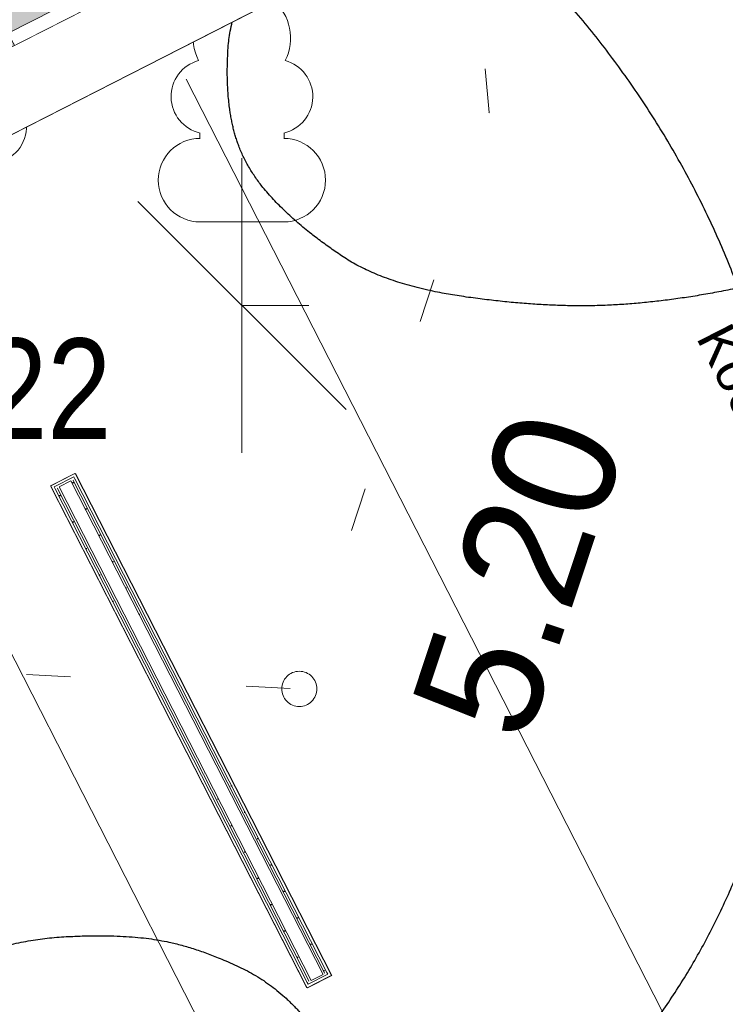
# Model space of a CAD drawing. Header units: metres. Extents: x 538891 to 1080079, y 6588829 to 13178720.
# Tile 732 of 1056: x 539901.07 to 539905.08, y 6589220.66 to 6589226.26. Entities that reach past the tile are written whole.
import ezdxf

# ---------------------------------------------------------------- set-up
doc = ezdxf.new("R2010")
doc.units = ezdxf.units.M
doc.header["$LTSCALE"] = 0.4
doc.header["$PDMODE"] = 1
doc.header["$PDSIZE"] = -2
for name, pattern in [('Dot & Dashed', [83.78472, 39.6875, -22.048611, 0, -22.048609]), ('KOLVIK', [3.125, 0.625, -2.5]), ('Triple Dashed', [92.604163, 66.145831, -26.458332])]:
    doc.linetypes.add(name, pattern=pattern)
for name, color, linetype in [('AR', 7, 'Continuous'), ('DENDRO', 7, 'Continuous'), ('GEO', 7, 'Continuous'), ('KINO_PINNAKATTED 2', 7, 'Continuous'), ('KINO_TAIMESTIK', 7, 'Continuous')]:
    doc.layers.add(name, color=color, linetype=linetype)
doc.styles.add('Arial', font='arial.ttf')
doc.styles.add('Arial Narrow', font='ARIALN.TTF')
doc.styles.add('HK Explorer Book', font='txt')
pattern_1 = [(0, (0, 0), (0, 0.075), [1e-05, -0.07499])]

# ---------------------------------------------------------------- blocks, each defined once
blk = doc.blocks.new('LEHTP2')
at = {"color": 252, "linetype": 'Continuous', "lineweight": 9, "true_color": 0x888888}
for p, q in [((-0.17, 1.98), (-0.2, 2.05)), ((0.2, 1.97), (0.23, 2.05)), ((-1.23, 1.56), (-1.26, 1.64)), ((1.25, 1.54), (1.28, 1.62)), ((-0.88, 0.67), (0.01, 1.02)), ((0.01, 1.02), (0.89, 0.66)), ((0, 0), (-0.35, 0.88)), ((0, 0), (0.36, 0.88)), ((0.76, 0), (0, 0))]:
    blk.add_line(p, q, dxfattribs=at)
at = {"color": 252, "linetype": 'Continuous', "lineweight": 9, "true_color": 0x888888, "flags": 128}
blk.add_lwpolyline([(0.01, 2.01), (-0.03, 1.86), (-0.03, 1.82), (-0.01, 1.76), (0.03, 1.69), (0.04, 1.65), (0.01, 1.58), (-0.04, 1.48), (-0.05, 1.43), (-0.04, 1.4), (-0.02, 1.34), (0.05, 1.22), (0.06, 1.18), (0.05, 1.14), (0.02, 1.07), (0.01, 1.02)], dxfattribs=at)
at = {"color": 252, "linetype": 'Continuous', "lineweight": 9, "true_color": 0x888888}
for centre, radius, start, end in [((-1.114, 2.828), 0.512, 111.5027, 232.5173), ((-1.114, 2.828), 0.512, 350.4856, 111.5002), ((1.158, 2.811), 0.512, 67.6168, 188.6314), ((1.158, 2.811), 0.512, 306.5997, 67.6143), ((-0.429, 2.384), 0.403, 305.1345, 116.705), ((0.465, 2.377), 0.403, 62.412, 233.9825), ((-1.312, 2.036), 0.403, 106.2979, 277.8684), ((1.344, 2.015), 0.403, 261.2486, 72.8191), ((0.008, 1.535), 0.475, 66.7655, 111.5015), ((-1.053, 1.117), 0.475, 111.5014, 291.5004), ((1.07, 1.101), 0.475, 247.6166, 67.6155)]:
    blk.add_arc(centre, radius, start, end, dxfattribs=at)
blk = doc.blocks.new('LEHTP1')
at = {"color": 252, "linetype": 'Continuous', "lineweight": 9, "true_color": 0x888888}
for p, q in [((-0.48, 1.96), (-0.48, 1.9)), ((0.48, 1.96), (0.48, 1.9)), ((0.48, 0.95), (-0.48, 0.95)), ((0, 0), (0, 0.95)), ((0.76, 0), (0, 0))]:
    blk.add_line(p, q, dxfattribs=at)
for centre, radius, start, end in [((0, 3.04), 0.554, 332.5799, 207.4201), ((-0.38, 2.375), 0.425, 105.2441, 257.079), ((0.38, 2.375), 0.425, 282.921, 74.7559), ((-0.475, 1.425), 0.475, 90, 270), ((0.475, 1.425), 0.475, 270, 90)]:
    blk.add_arc(centre, radius, start, end, dxfattribs=at)

msp = doc.modelspace()

# ---------------------------------------------------------------- linework, layer by layer
at = {"layer": 'AR', "color": 250, "linetype": 'Continuous', "lineweight": 9, "true_color": 0x333333, "flags": 128}
msp.add_lwpolyline([(539893.5949, 6589194.9504), (539899.8386, 6589198.1372), (539891.2747, 6589214.9149), (539896.4144, 6589217.5383), (539894.0855, 6589222.1013), (539894.4239, 6589222.274), (539910.3228, 6589230.3888)], dxfattribs=at)
msp.add_lwpolyline([(539893.5949, 6589194.9504), (539899.8386, 6589198.1372), (539891.2747, 6589214.9149), (539896.4144, 6589217.5383), (539894.0855, 6589222.1013), (539894.4239, 6589222.274), (539910.3228, 6589230.3888)], dxfattribs=at)
msp.add_lwpolyline([(539893.5949, 6589194.9504), (539899.8386, 6589198.1372), (539891.2747, 6589214.9149), (539896.4144, 6589217.5383), (539894.0855, 6589222.1013), (539894.4239, 6589222.274), (539910.3228, 6589230.3888)], dxfattribs=at)
msp.add_lwpolyline([(539893.5949, 6589194.9504), (539899.8386, 6589198.1372), (539891.2747, 6589214.9149), (539896.4144, 6589217.5383), (539894.0855, 6589222.1013), (539894.4239, 6589222.274), (539910.3228, 6589230.3888)], dxfattribs=at)
msp.add_lwpolyline([(539893.5949, 6589194.9504), (539899.8386, 6589198.1372), (539891.2747, 6589214.9149), (539896.4144, 6589217.5383), (539894.0855, 6589222.1013), (539894.4239, 6589222.274), (539910.3228, 6589230.3888)], dxfattribs=at)
msp.add_lwpolyline([(539893.5949, 6589194.9504), (539899.8386, 6589198.1372), (539891.2747, 6589214.9149), (539896.4144, 6589217.5383), (539894.0855, 6589222.1013), (539894.4239, 6589222.274), (539910.3228, 6589230.3888)], dxfattribs=at)
at = {"layer": 'AR', "color": 253, "linetype": 'Continuous', "lineweight": 25, "true_color": 0xa3b799, "flags": 128}
msp.add_lwpolyline([(539908.1046, 6589229.216), (539900.5314, 6589225.3506), (539900.9313, 6589224.567), (539900.7932, 6589224.4965), (539900.3933, 6589225.2801), (539897.442, 6589223.7738), (539898.8968, 6589220.9236), (539900.8062, 6589217.1827), (539903.3089, 6589218.4601), (539902.7108, 6589219.6319), (539902.8488, 6589219.7024), (539903.0285, 6589219.3504), (539903.9905, 6589219.8413), (539904.4086, 6589219.022), (539904.2706, 6589218.9516), (539903.9207, 6589219.6371), (539903.0968, 6589219.2166), (539903.447, 6589218.5305), (539904.7609, 6589219.2012), (539911.4465, 6589222.6135), (539911.4687, 6589222.6249), (539910.6351, 6589224.2581), (539912.6614, 6589225.2924), (539910.9966, 6589228.5407)], dxfattribs=at)
at = {"layer": 'AR', "color": 7, "linetype": 'Continuous', "lineweight": 9, "flags": 128}
msp.add_lwpolyline([(539908.1046, 6589229.216), (539900.5314, 6589225.3506), (539900.9313, 6589224.567), (539900.7932, 6589224.4965), (539900.3933, 6589225.2801), (539897.442, 6589223.7738), (539898.8968, 6589220.9236), (539900.8062, 6589217.1827), (539903.3089, 6589218.4601), (539902.7108, 6589219.6319), (539902.8488, 6589219.7024), (539903.0285, 6589219.3504), (539903.9905, 6589219.8413), (539904.4086, 6589219.022), (539904.2706, 6589218.9516), (539903.9207, 6589219.6371), (539903.0968, 6589219.2166), (539903.447, 6589218.5305), (539904.7609, 6589219.2012), (539911.4465, 6589222.6135), (539911.4687, 6589222.6249), (539910.6351, 6589224.2581), (539912.6614, 6589225.2924), (539910.9966, 6589228.5407)], dxfattribs=at)
at = {"layer": 'AR', "color": 253, "linetype": 'Continuous', "lineweight": 25, "true_color": 0xa3b799, "flags": 128}
msp.add_lwpolyline([(539902.8427, 6589220.822), (539902.7047, 6589220.7515), (539901.2478, 6589223.6058), (539901.3859, 6589223.6763)], close=True, dxfattribs=at)
at = {"layer": 'AR', "color": 7, "linetype": 'Continuous', "lineweight": 9, "flags": 128}
msp.add_lwpolyline([(539902.8427, 6589220.822), (539902.7047, 6589220.7515), (539901.2478, 6589223.6058), (539901.3859, 6589223.6763)], close=True, dxfattribs=at)
at = {"layer": 'DENDRO', "color": 25, "linetype": 'Continuous', "lineweight": 25, "true_color": 0x995f4c}
msp.add_open_spline([(539908.0193, 6589227.5662), (539908.0144, 6589227.5803), (539908.0096, 6589227.5943), (539907.9142, 6589227.8554), (539907.382, 6589228.3182), (539906.5811, 6589228.5127), (539905.9156, 6589228.5393), (539905.16, 6589228.4387), (539904.3838, 6589228.2038), (539903.6696, 6589227.8564), (539902.7902, 6589227.2179), (539902.2748, 6589226.3777), (539902.2372, 6589225.8218), (539902.3428, 6589225.4179), (539902.6635, 6589225.0708), (539903.1586, 6589224.7422), (539904.0626, 6589224.6152), (539904.7806, 6589224.6499), (539905.5565, 6589224.8185), (539906.3115, 6589225.114), (539907.303, 6589225.7115), (539907.9775, 6589226.5852), (539908.1115, 6589227.2734), (539908.029, 6589227.5382), (539908.0241, 6589227.5522), (539908.0193, 6589227.5662)], degree=2, knots=[0, 0, 0, 0.002653, 0.002653, 0.052387, 0.102121, 0.151856, 0.20159, 0.251325, 0.301059, 0.350793, 0.400528, 0.450262, 0.499997, 0.549731, 0.599465, 0.6492, 0.698934, 0.748669, 0.798403, 0.848137, 0.897872, 0.947606, 0.997341, 0.997341, 1, 1, 1], dxfattribs=at)
at = {"layer": 'DENDRO', "color": 30, "linetype": 'Continuous', "lineweight": 25, "true_color": 0xff7f00}
msp.add_open_spline([(539903.0423, 6589227.3064), (539904.0622, 6589226.6874), (539905.3501, 6589224.5994), (539905.5409, 6589222.2209), (539904.5836, 6589220.1893), (539902.7346, 6589219.0489), (539900.4894, 6589219.1053), (539898.4497, 6589220.3434), (539897.1618, 6589222.4314), (539896.971, 6589224.8099), (539897.9283, 6589226.8415), (539899.7773, 6589227.9819), (539902.0225, 6589227.9255), (539903.0423, 6589227.3064)], degree=2, dxfattribs=at)
msp.add_open_spline([(539902.7565, 6589220.4911), (539902.7479, 6589220.5034), (539902.7393, 6589220.5157), (539902.575, 6589220.7458), (539902.0963, 6589220.9779), (539901.6681, 6589221.0596), (539901.0003, 6589221.0249), (539900.2465, 6589220.7126), (539899.6886, 6589220.3231), (539899.2466, 6589219.8453), (539898.825, 6589219.087), (539898.8076, 6589218.4924), (539898.9155, 6589218.0315), (539899.1778, 6589217.6925), (539899.517, 6589217.4745), (539900.0831, 6589217.2782), (539901.09, 6589217.4449), (539901.8299, 6589217.8502), (539902.3373, 6589218.2919), (539902.7043, 6589218.7884), (539903.0074, 6589219.5249), (539902.9288, 6589220.2314), (539902.7736, 6589220.4665), (539902.765, 6589220.4788), (539902.7565, 6589220.4911)], degree=2, knots=[0, 0, 0, 0.002772, 0.002772, 0.055112, 0.107451, 0.15979, 0.212129, 0.264468, 0.316807, 0.369147, 0.421486, 0.473825, 0.526164, 0.578503, 0.630843, 0.683182, 0.735521, 0.78786, 0.840199, 0.892538, 0.944878, 0.997217, 0.997217, 1, 1, 1], dxfattribs=at)
at = {"layer": 'GEO', "color": 252, "linetype": 'KOLVIK', "lineweight": 9, "true_color": 0x888888, "flags": 128}
msp.add_lwpolyline([(539889.6351, 6589221.9276), (539890.4049, 6589222.3926), (539891.506, 6589223.436), (539894.3309, 6589224.3315), (539896.324, 6589223.974), (539899.0878, 6589222.6374), (539902.66, 6589222.451), (539903.738, 6589225.728), (539903.4058, 6589229.4684), (539903.153, 6589231.239), (539902.2118, 6589232.1447), (539899.0264, 6589232.5656)], dxfattribs=at)
at = {"layer": 'GEO', "color": 8, "linetype": 'Continuous', "lineweight": 9, "true_color": 0x7d7d7d, "flags": 128}
msp.add_lwpolyline([(539902.76, 6589222.451), (539902.7595, 6589222.4412), (539902.7581, 6589222.4315), (539902.7557, 6589222.422), (539902.7524, 6589222.4127), (539902.7482, 6589222.4039), (539902.7431, 6589222.3954), (539902.7373, 6589222.3876), (539902.7307, 6589222.3803), (539902.7234, 6589222.3737), (539902.7156, 6589222.3679), (539902.7071, 6589222.3628), (539902.6983, 6589222.3586), (539902.689, 6589222.3553), (539902.6795, 6589222.3529), (539902.6698, 6589222.3515), (539902.66, 6589222.351), (539902.6502, 6589222.3515), (539902.6405, 6589222.3529), (539902.631, 6589222.3553), (539902.6217, 6589222.3586), (539902.6129, 6589222.3628), (539902.6044, 6589222.3679), (539902.5966, 6589222.3737), (539902.5893, 6589222.3803), (539902.5827, 6589222.3876), (539902.5769, 6589222.3954), (539902.5718, 6589222.4039), (539902.5676, 6589222.4127), (539902.5643, 6589222.422), (539902.5619, 6589222.4315), (539902.5605, 6589222.4412), (539902.56, 6589222.451), (539902.5605, 6589222.4608), (539902.5619, 6589222.4705), (539902.5643, 6589222.48), (539902.5676, 6589222.4893), (539902.5718, 6589222.4981), (539902.5769, 6589222.5066), (539902.5827, 6589222.5144), (539902.5893, 6589222.5217), (539902.5966, 6589222.5283), (539902.6044, 6589222.5341), (539902.6129, 6589222.5392), (539902.6217, 6589222.5434), (539902.631, 6589222.5467), (539902.6405, 6589222.5491), (539902.6502, 6589222.5505), (539902.66, 6589222.551), (539902.6698, 6589222.5505), (539902.6795, 6589222.5491), (539902.689, 6589222.5467), (539902.6983, 6589222.5434), (539902.7071, 6589222.5392), (539902.7156, 6589222.5341), (539902.7234, 6589222.5283), (539902.7307, 6589222.5217), (539902.7373, 6589222.5144), (539902.7431, 6589222.5066), (539902.7482, 6589222.4981), (539902.7524, 6589222.4893), (539902.7557, 6589222.48), (539902.7581, 6589222.4705), (539902.7595, 6589222.4608)], close=True, dxfattribs=at)
at = {"layer": 'KINO_PINNAKATTED 2', "color": 254, "linetype": 'Continuous', "true_color": 0xd4dae2}
msp.add_solid([(539900.8103, 6589226.0813), (539901.2484, 6589226.3049), (539900.6112, 6589226.4714), (539901.0493, 6589226.695)], dxfattribs=at)
at = {"layer": 'KINO_TAIMESTIK', "color": 181, "linetype": 'Continuous', "lineweight": 18, "true_color": 0x9f7fff}
for p, q in [((539902.3341, 6589223.7937), (539902.3341, 6589225.4682)), ((539901.7421, 6589225.223), (539902.9262, 6589224.0389))]:
    msp.add_line(p, q, dxfattribs=at)

# ---------------------------------------------------------------- block references
at = {"layer": 'GEO', "color": 8, "true_color": 0x7d7d7d, "xscale": 0.5, "yscale": 0.5, "zscale": 0.5}
for name, p in [('LEHTP1', (539902.3341, 6589224.631)), ('LEHTP2', (539900.236, 6589224.637))]:
    msp.add_blockref(name, p, dxfattribs=at)

# ---------------------------------------------------------------- texts
at = {"layer": 'AR', "color": 7, "insert": (539905.1076, 6589224.5491), "char_height": 0.22, "attachment_point": 1, "rotation": 297.0398, "line_spacing_factor": 1.004016, "style": 'Arial'}
msp.add_mtext('Kööginurk/Köök', dxfattribs=at)
at = {"layer": 'DENDRO', "color": 250, "true_color": 0x333333, "insert": (539900.5014, 6589224.4432), "char_height": 0.57083, "width": 3.411447, "attachment_point": 1, "line_spacing_factor": 2.63829, "style": 'Arial Narrow'}
msp.add_mtext('222', dxfattribs=at)
at = {"layer": 'GEO', "color": 8, "true_color": 0x7d7d7d, "insert": (539903.8754, 6589221.8793), "char_height": 0.7, "attachment_point": 7, "rotation": 71.6423, "line_spacing_factor": 0.25, "style": 'HK Explorer Book'}
msp.add_mtext(' 5.20', dxfattribs=at)

# ---------------------------------------------------------------- next in the draw order: wipeouts: each hides what was drawn before it
at = {"color": 255, "linetype": 'Continuous', "lineweight": 5}
for points in [[(539899.7451, 6589225.2007), (539899.7514, 6589225.1883), (539901.132, 6589225.8929), (539901.1256, 6589225.9054), (539901.0765, 6589226.0016), (539901.0411, 6589226.071), (539899.6605, 6589225.3664), (539899.696, 6589225.2969)], [(539902.698, 6589220.7646), (539902.7114, 6589220.7714), (539901.268, 6589223.5993), (539901.2547, 6589223.5925)]]:
    msp.add_wipeout(points, dxfattribs=at).dxf.layer = 'AR'

# ---------------------------------------------------------------- next in the draw order: wipeouts: each hides what was drawn before it
for points in [[(539900.5314, 6589225.3506), (539901.2275, 6589225.7059), (539901.2229, 6589225.7148), (539900.5268, 6589225.3595)], [(539902.7057, 6589220.7825), (539902.7168, 6589220.7882), (539901.2848, 6589223.5938), (539901.2737, 6589223.5881)]]:
    msp.add_wipeout(points, dxfattribs=at).dxf.layer = 'AR'

# ---------------------------------------------------------------- next in the draw order: hatches: boundary and pattern name
at = {"layer": 'AR', "linetype": 'Continuous', "lineweight": 9, "true_color": 0x6a6a6a}
h = msp.add_hatch(dxfattribs=at)
h.set_pattern_fill('STRUCTURAL_CONCRETE_0001', color=251, style=0, pattern_type=2)
h.set_pattern_definition([(90, (0, 0), (-0.6235383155, 0), [0.060000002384, -0.30000001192]), (90, (-0.3118, 0.18), (-0.6235383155, 0), [0.060000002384, -0.30000001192]), (150, (0, 0), (0.31176915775, 0.54000002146), [0.060000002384, -0.30000001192]), (150, (2e-17, 0.36), (0.31176915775, 0.54000002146), [0.060000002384, -0.30000001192]), (-150, (4e-18, 0.06), (-0.31176915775, 0.54000002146), [0.060000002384, -0.30000001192]), (-150, (3e-17, 0.42), (-0.31176915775, 0.54000002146), [0.060000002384, -0.30000001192]), (90, (-0.06, 4e-18), (-0.1200000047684, 0), [1e-05, -0.299990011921]), (90, (-0.06, 0.12001), (-0.1200000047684, 0), [1e-05, -0.299990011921]), (135, (-0.06, 0.06), (0.0848528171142, 0.0848528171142), [1e-05, -0.239990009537]), (135, (-0.12365, 0.12365), (0.0848528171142, 0.0848528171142), [1e-05, -0.239990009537])])
h.paths.add_polyline_path([(539899.7514, 6589225.1883), (539899.8424, 6589225.0101), (539901.2229, 6589225.7148), (539901.132, 6589225.8929)])
at = {"layer": 'AR', "linetype": 'Continuous', "lineweight": 25, "true_color": 0x848484}
h = msp.add_hatch(dxfattribs=at)
h.set_pattern_fill('GYPSUM_0001', color=252, style=0, pattern_type=2)
h.set_pattern_definition(pattern_1)
h.paths.add_polyline_path([(539902.7057, 6589220.7825), (539902.7168, 6589220.7882), (539901.2848, 6589223.5938), (539901.2737, 6589223.5881)])

# ---------------------------------------------------------------- next in the draw order: linework, layer by layer
at = {"layer": 'AR', "color": 252, "linetype": 'Continuous', "true_color": 0x848484}
msp.add_solid([(539899.7514, 6589225.1883), (539899.8424, 6589225.0101), (539901.132, 6589225.8929), (539901.2229, 6589225.7148)], dxfattribs=at)

# ---------------------------------------------------------------- next in the draw order: wipeouts: each hides what was drawn before it
at = {"color": 255, "linetype": 'Continuous', "lineweight": 5}
for points in [[(539901.0062, 6589226.179), (539901.0926, 6589226.0098), (539901.0765, 6589226.0016), (539901.1256, 6589225.9054), (539901.1345, 6589225.9099), (539901.2364, 6589225.7104), (539902.3854, 6589226.2969), (539902.2835, 6589226.4964), (539902.2924, 6589226.5009), (539902.2433, 6589226.5971), (539902.2273, 6589226.5889), (539902.1409, 6589226.7582)], [(539902.7168, 6589220.7882), (539902.728, 6589220.7939), (539901.296, 6589223.5995), (539901.2848, 6589223.5938)]]:
    msp.add_wipeout(points, dxfattribs=at).dxf.layer = 'AR'

# ---------------------------------------------------------------- next in the draw order: hatches: boundary and pattern name
at = {"layer": 'AR', "linetype": 'Continuous', "lineweight": 0, "true_color": 0xe8e8e8}
msp.add_hatch(color=254, dxfattribs=at).paths.add_polyline_path([(539900.9902, 6589226.1708), (539900.9984, 6589226.1548), (539901.0765, 6589226.0016), (539901.0926, 6589226.0098), (539901.0062, 6589226.179)])
at = {"layer": 'AR', "linetype": 'Continuous', "lineweight": 25, "true_color": 0x848484}
h = msp.add_hatch(dxfattribs=at)
h.set_pattern_fill('GYPSUM_0001', color=252, style=0, pattern_type=2)
h.set_pattern_definition(pattern_1)
h.paths.add_polyline_path([(539902.7168, 6589220.7882), (539902.728, 6589220.7939), (539901.296, 6589223.5995), (539901.2848, 6589223.5938)])

# ---------------------------------------------------------------- next in the draw order: linework, layer by layer
at = {"layer": 'AR', "color": 7, "linetype": 'Continuous', "lineweight": 9}
for p, q in [((539902.1409, 6589226.7582), (539901.0062, 6589226.179)), ((539900.9984, 6589226.1548), (539901.0765, 6589226.0016)), ((539901.0926, 6589226.0098), (539901.0062, 6589226.179)), ((539901.0765, 6589226.0016), (539901.0926, 6589226.0098))]:
    msp.add_line(p, q, dxfattribs=at)

# ---------------------------------------------------------------- next in the draw order: wipeouts: each hides what was drawn before it
at = {"color": 255, "linetype": 'Continuous', "lineweight": 5}
msp.add_wipeout([(539901.2364, 6589225.7104), (539901.1345, 6589225.9099), (539901.1256, 6589225.9054), (539901.2229, 6589225.7148), (539901.2275, 6589225.7059)], dxfattribs=at).dxf.layer = 'AR'

# ---------------------------------------------------------------- next in the draw order: linework, layer by layer
at = {"layer": 'AR', "color": 7, "linetype": 'Continuous', "lineweight": 9}
for p, q in [((539902.3854, 6589226.2969), (539901.2364, 6589225.7104)), ((539901.0765, 6589226.0016), (539901.1256, 6589225.9054)), ((539901.1256, 6589225.9054), (539901.1345, 6589225.9099)), ((539901.2229, 6589225.7148), (539901.1256, 6589225.9054)), ((539901.1345, 6589225.9099), (539901.2364, 6589225.7104)), ((539901.132, 6589225.8929), (539899.7514, 6589225.1883)), ((539900.5023, 6589225.347), (539901.2229, 6589225.7148)), ((539900.5314, 6589225.3506), (539901.2275, 6589225.7059)), ((539901.2275, 6589225.7059), (539901.2364, 6589225.7104)), ((539901.2275, 6589225.7059), (539901.2364, 6589225.7104))]:
    msp.add_line(p, q, dxfattribs=at)

# ---------------------------------------------------------------- next in the draw order: wipeouts: each hides what was drawn before it
at = {"color": 255, "linetype": 'Continuous', "lineweight": 5}
msp.add_wipeout([(539902.8429, 6589220.8217), (539901.3859, 6589223.6763), (539901.3725, 6589223.6695), (539902.8295, 6589220.8148)], dxfattribs=at).dxf.layer = 'AR'

# ---------------------------------------------------------------- next in the draw order: wipeouts: each hides what was drawn before it
for points in [[(539901.0765, 6589226.0016), (539901.1256, 6589225.9054), (539901.2058, 6589225.9463), (539901.1567, 6589226.0425)], [(539902.817, 6589220.8393), (539901.385, 6589223.645), (539901.3739, 6589223.6393), (539902.8059, 6589220.8337)]]:
    msp.add_wipeout(points, dxfattribs=at).dxf.layer = 'AR'

# ---------------------------------------------------------------- next in the draw order: hatches: boundary and pattern name
at = {"layer": 'AR', "linetype": 'Continuous', "lineweight": 25, "true_color": 0x848484}
h = msp.add_hatch(dxfattribs=at)
h.set_pattern_fill('GYPSUM_0001', color=252, style=0, pattern_type=2)
h.set_pattern_definition(pattern_1)
h.paths.add_polyline_path([(539902.817, 6589220.8393), (539901.385, 6589223.645), (539901.3739, 6589223.6393), (539902.8059, 6589220.8337)])

# ---------------------------------------------------------------- next in the draw order: linework, layer by layer
at = {"layer": 'AR', "color": 7, "linetype": 'Continuous', "lineweight": 9}
for p, q in [((539901.0926, 6589226.0098), (539901.0062, 6589226.179)), ((539901.0765, 6589226.0016), (539901.1256, 6589225.9054)), ((539901.0765, 6589226.0016), (539901.1256, 6589225.9054)), ((539901.1345, 6589225.9099), (539901.2364, 6589225.7104)), ((539901.3859, 6589223.6763), (539901.3725, 6589223.6695))]:
    msp.add_line(p, q, dxfattribs=at)

# ---------------------------------------------------------------- next in the draw order: wipeouts: each hides what was drawn before it
at = {"color": 255, "linetype": 'Continuous', "lineweight": 5}
msp.add_wipeout([(539902.2123, 6589226.46), (539902.1632, 6589226.5562), (539901.1567, 6589226.0425), (539901.2058, 6589225.9463)], dxfattribs=at).dxf.layer = 'AR'

# ---------------------------------------------------------------- next in the draw order: linework, layer by layer
at = {"layer": 'AR', "color": 7, "linetype": 'Continuous', "lineweight": 9}
for p, q in [((539901.1567, 6589226.0425), (539902.1632, 6589226.5562)), ((539902.2123, 6589226.46), (539901.2058, 6589225.9463)), ((539901.0765, 6589226.0016), (539901.1567, 6589226.0425)), ((539901.1567, 6589226.0425), (539901.2058, 6589225.9463)), ((539901.2058, 6589225.9463), (539901.1256, 6589225.9054))]:
    msp.add_line(p, q, dxfattribs=at)

# ---------------------------------------------------------------- next in the draw order: wipeouts: each hides what was drawn before it
at = {"color": 255, "linetype": 'Continuous', "lineweight": 5}
msp.add_wipeout([(539902.7948, 6589220.828), (539902.8059, 6589220.8337), (539901.3739, 6589223.6393), (539901.3628, 6589223.6336)], dxfattribs=at).dxf.layer = 'AR'

# ---------------------------------------------------------------- next in the draw order: hatches: boundary and pattern name
at = {"layer": 'AR', "linetype": 'Continuous', "lineweight": 25, "true_color": 0x848484}
h = msp.add_hatch(dxfattribs=at)
h.set_pattern_fill('GYPSUM_0001', color=252, style=0, pattern_type=2)
h.set_pattern_definition(pattern_1)
h.paths.add_polyline_path([(539902.7948, 6589220.828), (539902.8059, 6589220.8337), (539901.3739, 6589223.6393), (539901.3628, 6589223.6336)])

# ---------------------------------------------------------------- next in the draw order: linework, layer by layer
at = {"layer": 'AR', "color": 7, "linetype": 'Continuous', "lineweight": 9}
msp.add_line((539902.8295, 6589220.8148), (539902.8429, 6589220.8217), dxfattribs=at)

# ---------------------------------------------------------------- next in the draw order: wipeouts: each hides what was drawn before it
at = {"color": 255, "linetype": 'Continuous', "lineweight": 5}
msp.add_wipeout([(539902.728, 6589220.7939), (539902.7948, 6589220.828), (539901.3628, 6589223.6336), (539901.296, 6589223.5995)], dxfattribs=at).dxf.layer = 'AR'

# ---------------------------------------------------------------- next in the draw order: linework, layer by layer
at = {"layer": 'AR', "color": 7, "linetype": 'Continuous', "lineweight": 9}
for p, q in [((539902.8429, 6589220.8217), (539901.3859, 6589223.6763)), ((539902.7948, 6589220.828), (539901.3628, 6589223.6336)), ((539902.8059, 6589220.8337), (539901.3739, 6589223.6393)), ((539902.817, 6589220.8393), (539901.385, 6589223.645)), ((539902.817, 6589220.8393), (539901.385, 6589223.645)), ((539901.2547, 6589223.5925), (539902.698, 6589220.7646)), ((539901.2737, 6589223.5881), (539902.7057, 6589220.7825)), ((539901.2737, 6589223.5881), (539902.7057, 6589220.7825)), ((539901.2848, 6589223.5938), (539902.7168, 6589220.7882)), ((539901.296, 6589223.5995), (539902.728, 6589220.7939))]:
    msp.add_line(p, q, dxfattribs=at)

# ---------------------------------------------------------------- next in the draw order: wipeouts: each hides what was drawn before it
at = {"color": 255, "linetype": 'Continuous', "lineweight": 5}
for points in [[(539901.2547, 6589223.5925), (539901.3794, 6589223.6561), (539901.3725, 6589223.6695), (539901.2478, 6589223.6058)], [(539902.8227, 6589220.8282), (539902.698, 6589220.7646), (539902.7049, 6589220.7512), (539902.8295, 6589220.8148)]]:
    msp.add_wipeout(points, dxfattribs=at).dxf.layer = 'AR'

# ---------------------------------------------------------------- next in the draw order: wipeouts: each hides what was drawn before it
for points in [[(539901.2737, 6589223.5881), (539901.385, 6589223.645), (539901.3794, 6589223.6561), (539901.268, 6589223.5993)], [(539902.817, 6589220.8393), (539902.7057, 6589220.7825), (539902.7114, 6589220.7714), (539902.8227, 6589220.8282)]]:
    msp.add_wipeout(points, dxfattribs=at).dxf.layer = 'AR'

# ---------------------------------------------------------------- next in the draw order: hatches: boundary and pattern name
at = {"layer": 'AR', "linetype": 'Continuous', "lineweight": 25, "true_color": 0x848484}
h = msp.add_hatch(dxfattribs=at)
h.set_pattern_fill('GYPSUM_0001', color=252, style=0, pattern_type=2)
h.set_pattern_definition(pattern_1)
h.paths.add_polyline_path([(539901.2737, 6589223.5881), (539901.385, 6589223.645), (539901.3794, 6589223.6561), (539901.268, 6589223.5993)])
h = msp.add_hatch(dxfattribs=at)
h.set_pattern_fill('GYPSUM_0001', color=252, style=0, pattern_type=2)
h.set_pattern_definition(pattern_1)
h.paths.add_polyline_path([(539902.817, 6589220.8393), (539902.7057, 6589220.7825), (539902.7114, 6589220.7714), (539902.8227, 6589220.8282)])

# ---------------------------------------------------------------- next in the draw order: linework, layer by layer
at = {"layer": 'AR', "color": 7, "linetype": 'Continuous', "lineweight": 9}
for p, q in [((539901.3725, 6589223.6695), (539901.2478, 6589223.6058)), ((539901.3794, 6589223.6561), (539901.268, 6589223.5993)), ((539901.3794, 6589223.6561), (539901.268, 6589223.5993)), ((539901.296, 6589223.5995), (539901.3628, 6589223.6336)), ((539901.3794, 6589223.6561), (539901.385, 6589223.645)), ((539901.2478, 6589223.6058), (539901.2547, 6589223.5925)), ((539901.268, 6589223.5993), (539901.2737, 6589223.5881)), ((539902.7049, 6589220.7512), (539902.8295, 6589220.8148)), ((539902.7114, 6589220.7714), (539902.8227, 6589220.8282)), ((539902.7114, 6589220.7714), (539902.8227, 6589220.8282)), ((539902.7948, 6589220.828), (539902.728, 6589220.7939)), ((539902.8227, 6589220.8282), (539902.817, 6589220.8393)), ((539902.7049, 6589220.7512), (539902.698, 6589220.7646)), ((539902.7114, 6589220.7714), (539902.7057, 6589220.7825))]:
    msp.add_line(p, q, dxfattribs=at)
at = {"layer": 'AR', "color": 7, "linetype": 'Continuous', "lineweight": 5}
for p in [(539901.3794, 6589223.6561), (539901.268, 6589223.5993), (539902.8227, 6589220.8282), (539902.7114, 6589220.7714)]:
    msp.add_point(p, dxfattribs=at)

# ---------------------------------------------------------------- next in the draw order: wipeouts: each hides what was drawn before it
at = {"color": 255, "linetype": 'Continuous', "lineweight": 5}
msp.add_wipeout([(539908.0358, 6589229.6782), (539893.3149, 6589222.1647), (539893.3195, 6589222.1557), (539908.0404, 6589229.6693)], dxfattribs=at).dxf.layer = 'AR'

# ---------------------------------------------------------------- next in the draw order: wipeouts: each hides what was drawn before it
msp.add_wipeout([(539908.0404, 6589229.6693), (539893.3195, 6589222.1557), (539893.3877, 6589222.0221), (539908.1086, 6589229.5357)], dxfattribs=at).dxf.layer = 'AR'

# ---------------------------------------------------------------- next in the draw order: wipeouts: each hides what was drawn before it
msp.add_wipeout([(539908.1086, 6589229.5357), (539893.3877, 6589222.0221), (539893.4195, 6589221.9598), (539908.1404, 6589229.4734)], dxfattribs=at).dxf.layer = 'AR'

# ---------------------------------------------------------------- next in the draw order: wipeouts: each hides what was drawn before it
msp.add_wipeout([(539908.1404, 6589229.4734), (539893.4195, 6589221.9598), (539893.4209, 6589221.9571), (539908.1418, 6589229.4707)], dxfattribs=at).dxf.layer = 'AR'

# ---------------------------------------------------------------- next in the draw order: wipeouts: each hides what was drawn before it
msp.add_wipeout([(539893.5163, 6589221.7701), (539908.2372, 6589229.2836), (539908.2327, 6589229.2926), (539893.5118, 6589221.779)], dxfattribs=at).dxf.layer = 'AR'

# ---------------------------------------------------------------- next in the draw order: wipeouts: each hides what was drawn before it
msp.add_wipeout([(539908.1418, 6589229.4707), (539893.4209, 6589221.9571), (539893.5118, 6589221.779), (539908.2327, 6589229.2926)], dxfattribs=at).dxf.layer = 'AR'

# ---------------------------------------------------------------- next in the draw order: linework, layer by layer
at = {"layer": 'AR', "color": 251, "linetype": 'Triple Dashed', "lineweight": 9, "true_color": 0x575757}
for p, q in [((539930.8854, 6589169.3586), (539890.0405, 6589249.3836)), ((539928.7745, 6589168.2812), (539887.9296, 6589248.3062))]:
    msp.add_line(p, q, dxfattribs=at)
at = {"layer": 'AR', "color": 7, "linetype": 'Dot & Dashed', "lineweight": 9}
msp.add_line((539950.3406, 6589244.2133), (539901.7021, 6589219.3882), dxfattribs=at)
at = {"layer": 'AR', "color": 251, "linetype": 'Continuous', "lineweight": 9, "true_color": 0x6a6a6a}
for p, q in [((539908.0358, 6589229.6782), (539893.3149, 6589222.1647)), ((539893.5163, 6589221.7701), (539908.2372, 6589229.2836))]:
    msp.add_line(p, q, dxfattribs=at)

doc.saveas('drawing.dxf')
